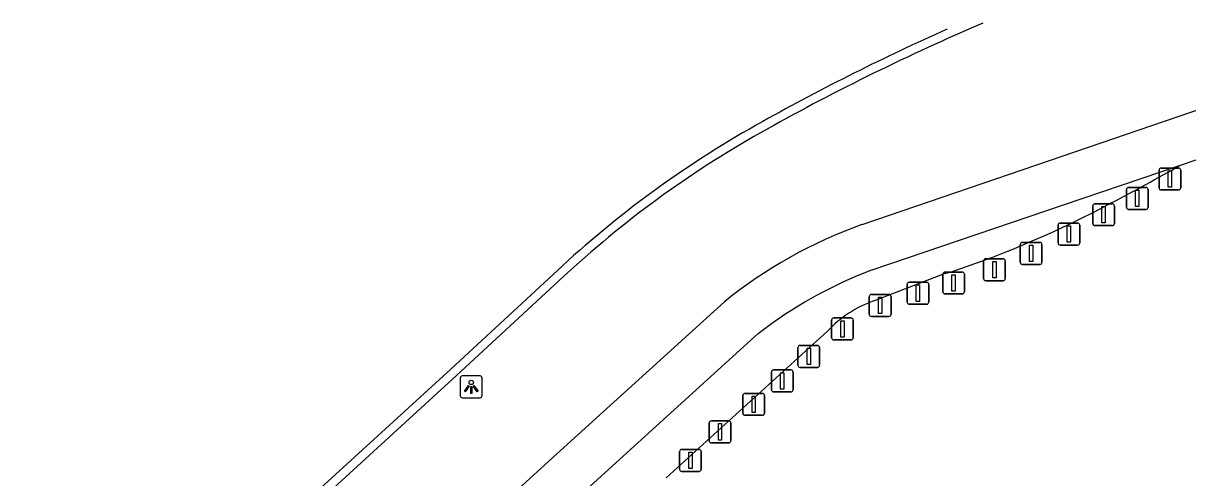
# Model space of a CAD drawing. Extents: x 158352 to 159489, y 383828 to 384597.
# Drawn here: x 158353.3 to 158406.4, y 384240.7 to 384261.4 of the extents above; entities that cross this region are included whole.
import ezdxf

# ---------------------------------------------------------------- set-up
doc = ezdxf.new("R2010")
doc.units = 0
for name, color, linetype in [('IMGEO_Afsluitpaal', 7, 'Continuous'), ('IMGEO_Groenvoorziening', 7, 'Continuous'), ('IMGEO_Lichtpunt', 7, 'Continuous'), ('IMGEO_Rijbaan_lokaal_gesloten', 7, 'Continuous'), ('IMGEO_Rijbaan_lokaal_halfverhard', 7, 'Continuous'), ('IMGEO_Voetpad_open', 7, 'Continuous')]:
    doc.layers.add(name, color=color, linetype=linetype)

msp = doc.modelspace()

# ---------------------------------------------------------------- linework, layer by layer
at = {"layer": 'IMGEO_Afsluitpaal'}
for p, q in [((158405.049, 384253.917), (158405.049, 384254.717)), ((158405.049, 384254.717), (158405.049, 384253.917)), ((158405.149, 384254.817), (158405.939, 384254.817)), ((158405.939, 384254.817), (158405.149, 384254.817)), ((158406.039, 384254.717), (158406.039, 384253.917)), ((158406.039, 384253.917), (158406.039, 384254.717)), ((158403.561, 384253.033), (158403.561, 384253.833)), ((158403.561, 384253.833), (158403.561, 384253.033)), ((158403.661, 384253.933), (158404.451, 384253.933)), ((158404.451, 384253.933), (158403.661, 384253.933)), ((158404.551, 384253.833), (158404.551, 384253.033)), ((158404.551, 384253.033), (158404.551, 384253.833)), ((158405.939, 384253.817), (158405.149, 384253.817)), ((158405.149, 384253.817), (158405.939, 384253.817)), ((158402.026, 384252.289), (158402.026, 384253.089)), ((158402.026, 384253.089), (158402.026, 384252.289)), ((158402.126, 384253.189), (158402.916, 384253.189)), ((158402.916, 384253.189), (158402.126, 384253.189)), ((158403.016, 384253.089), (158403.016, 384252.289)), ((158403.016, 384252.289), (158403.016, 384253.089)), ((158404.451, 384252.933), (158403.661, 384252.933)), ((158403.661, 384252.933), (158404.451, 384252.933)), ((158400.444, 384251.405), (158400.444, 384252.205)), ((158400.444, 384252.205), (158400.444, 384251.405)), ((158400.544, 384252.305), (158401.334, 384252.305)), ((158401.334, 384252.305), (158400.544, 384252.305)), ((158401.434, 384252.205), (158401.434, 384251.405)), ((158401.434, 384251.405), (158401.434, 384252.205)), ((158402.916, 384252.189), (158402.126, 384252.189)), ((158402.126, 384252.189), (158402.916, 384252.189)), ((158398.823, 384251.422), (158399.613, 384251.422)), ((158399.613, 384251.422), (158398.823, 384251.422)), ((158398.723, 384250.522), (158398.723, 384251.322)), ((158398.723, 384251.322), (158398.723, 384250.522)), ((158399.713, 384251.322), (158399.713, 384250.522)), ((158399.713, 384250.522), (158399.713, 384251.322)), ((158401.334, 384251.305), (158400.544, 384251.305)), ((158400.544, 384251.305), (158401.334, 384251.305)), ((158397.049, 384249.777), (158397.049, 384250.577)), ((158397.049, 384250.577), (158397.049, 384249.777)), ((158397.149, 384250.677), (158397.939, 384250.677)), ((158397.939, 384250.677), (158397.149, 384250.677)), ((158398.039, 384250.577), (158398.039, 384249.777)), ((158398.039, 384249.777), (158398.039, 384250.577)), ((158399.613, 384250.422), (158398.823, 384250.422)), ((158398.823, 384250.422), (158399.613, 384250.422)), ((158395.188, 384249.173), (158395.188, 384249.973)), ((158395.188, 384249.973), (158395.188, 384249.173)), ((158395.288, 384250.073), (158396.078, 384250.073)), ((158396.078, 384250.073), (158395.288, 384250.073)), ((158396.178, 384249.973), (158396.178, 384249.173)), ((158396.178, 384249.173), (158396.178, 384249.973)), ((158393.56, 384248.707), (158393.56, 384249.507)), ((158393.56, 384249.507), (158393.56, 384248.707)), ((158393.66, 384249.607), (158394.45, 384249.607)), ((158394.45, 384249.607), (158393.66, 384249.607)), ((158394.55, 384249.507), (158394.55, 384248.707)), ((158394.55, 384248.707), (158394.55, 384249.507)), ((158397.939, 384249.677), (158397.149, 384249.677)), ((158397.149, 384249.677), (158397.939, 384249.677)), ((158391.839, 384248.149), (158391.839, 384248.949)), ((158391.839, 384248.949), (158391.839, 384248.149)), ((158391.939, 384249.049), (158392.729, 384249.049)), ((158392.729, 384249.049), (158391.939, 384249.049)), ((158392.829, 384248.949), (158392.829, 384248.149)), ((158392.829, 384248.149), (158392.829, 384248.949)), ((158396.078, 384249.073), (158395.288, 384249.073)), ((158395.288, 384249.073), (158396.078, 384249.073)), ((158394.45, 384248.607), (158393.66, 384248.607)), ((158393.66, 384248.607), (158394.45, 384248.607)), ((158390.118, 384247.079), (158390.118, 384247.879)), ((158390.118, 384247.879), (158390.118, 384247.079)), ((158390.218, 384247.979), (158391.008, 384247.979)), ((158391.008, 384247.979), (158390.218, 384247.979)), ((158391.108, 384247.879), (158391.108, 384247.079)), ((158391.108, 384247.079), (158391.108, 384247.879)), ((158392.729, 384248.049), (158391.939, 384248.049)), ((158391.939, 384248.049), (158392.729, 384248.049)), ((158388.583, 384245.823), (158388.583, 384246.623)), ((158388.583, 384246.623), (158388.583, 384245.823)), ((158388.683, 384246.723), (158389.473, 384246.723)), ((158389.473, 384246.723), (158388.683, 384246.723)), ((158389.573, 384246.623), (158389.573, 384245.823)), ((158389.573, 384245.823), (158389.573, 384246.623)), ((158391.008, 384246.979), (158390.218, 384246.979)), ((158390.218, 384246.979), (158391.008, 384246.979)), ((158387.373, 384244.707), (158387.373, 384245.507)), ((158387.373, 384245.507), (158387.373, 384244.707)), ((158387.473, 384245.607), (158388.263, 384245.607)), ((158388.263, 384245.607), (158387.473, 384245.607)), ((158388.363, 384245.507), (158388.363, 384244.707)), ((158388.363, 384244.707), (158388.363, 384245.507)), ((158389.473, 384245.723), (158388.683, 384245.723)), ((158388.683, 384245.723), (158389.473, 384245.723)), ((158386.171, 384244.537), (158386.961, 384244.537)), ((158386.961, 384244.537), (158386.171, 384244.537)), ((158388.263, 384244.607), (158387.473, 384244.607)), ((158387.473, 384244.607), (158388.263, 384244.607)), ((158386.071, 384243.637), (158386.071, 384244.437)), ((158386.071, 384244.437), (158386.071, 384243.637)), ((158387.061, 384244.437), (158387.061, 384243.637)), ((158387.061, 384243.637), (158387.061, 384244.437)), ((158386.961, 384243.537), (158386.171, 384243.537)), ((158386.171, 384243.537), (158386.961, 384243.537)), ((158384.536, 384242.381), (158384.536, 384243.181)), ((158384.536, 384243.181), (158384.536, 384242.381)), ((158384.636, 384243.281), (158385.426, 384243.281)), ((158385.426, 384243.281), (158384.636, 384243.281)), ((158385.526, 384243.181), (158385.526, 384242.381)), ((158385.526, 384242.381), (158385.526, 384243.181)), ((158383.187, 384241.079), (158383.187, 384241.879)), ((158383.187, 384241.879), (158383.187, 384241.079)), ((158383.287, 384241.979), (158384.077, 384241.979)), ((158384.077, 384241.979), (158383.287, 384241.979)), ((158384.177, 384241.879), (158384.177, 384241.079)), ((158384.177, 384241.079), (158384.177, 384241.879)), ((158385.426, 384242.281), (158384.636, 384242.281)), ((158384.636, 384242.281), (158385.426, 384242.281)), ((158384.077, 384240.979), (158383.287, 384240.979)), ((158383.287, 384240.979), (158384.077, 384240.979))]:
    msp.add_line(p, q, dxfattribs=at)
for points in [[(158405.469, 384254.692), (158405.619, 384254.692), (158405.619, 384253.942), (158405.469, 384253.942), (158405.469, 384254.692)], [(158403.981, 384253.808), (158404.131, 384253.808), (158404.131, 384253.058), (158403.981, 384253.058), (158403.981, 384253.808)], [(158402.446, 384253.064), (158402.596, 384253.064), (158402.596, 384252.314), (158402.446, 384252.314), (158402.446, 384253.064)], [(158400.864, 384252.18), (158401.014, 384252.18), (158401.014, 384251.43), (158400.864, 384251.43), (158400.864, 384252.18)], [(158399.143, 384251.297), (158399.293, 384251.297), (158399.293, 384250.547), (158399.143, 384250.547), (158399.143, 384251.297)], [(158397.469, 384250.552), (158397.619, 384250.552), (158397.619, 384249.802), (158397.469, 384249.802), (158397.469, 384250.552)], [(158395.608, 384249.948), (158395.758, 384249.948), (158395.758, 384249.198), (158395.608, 384249.198), (158395.608, 384249.948)], [(158393.98, 384249.482), (158394.13, 384249.482), (158394.13, 384248.732), (158393.98, 384248.732), (158393.98, 384249.482)], [(158392.259, 384248.924), (158392.409, 384248.924), (158392.409, 384248.174), (158392.259, 384248.174), (158392.259, 384248.924)], [(158390.538, 384247.854), (158390.688, 384247.854), (158390.688, 384247.104), (158390.538, 384247.104), (158390.538, 384247.854)], [(158389.003, 384246.598), (158389.153, 384246.598), (158389.153, 384245.848), (158389.003, 384245.848), (158389.003, 384246.598)], [(158387.793, 384245.482), (158387.943, 384245.482), (158387.943, 384244.732), (158387.793, 384244.732), (158387.793, 384245.482)], [(158386.491, 384244.412), (158386.641, 384244.412), (158386.641, 384243.662), (158386.491, 384243.662), (158386.491, 384244.412)], [(158384.956, 384243.156), (158385.106, 384243.156), (158385.106, 384242.406), (158384.956, 384242.406), (158384.956, 384243.156)], [(158383.607, 384241.854), (158383.757, 384241.854), (158383.757, 384241.104), (158383.607, 384241.104), (158383.607, 384241.854)]]:
    msp.add_lwpolyline(points, dxfattribs=at)
for centre, start, end in [((158405.149, 384254.717), 90, 180), ((158405.149, 384254.717), 90, 180), ((158405.939, 384254.717), 0, 90), ((158405.939, 384254.717), 360, 90), ((158403.661, 384253.833), 90, 180), ((158403.661, 384253.833), 90, 180), ((158404.451, 384253.833), 0, 90), ((158404.451, 384253.833), 360, 90), ((158405.149, 384253.917), 180, 270), ((158405.149, 384253.917), 180, 270), ((158405.939, 384253.917), 270, 0), ((158405.939, 384253.917), 270, 0), ((158402.126, 384253.089), 90, 180), ((158402.126, 384253.089), 90, 180), ((158402.916, 384253.089), 0, 90), ((158402.916, 384253.089), 360, 90), ((158403.661, 384253.033), 180, 270), ((158403.661, 384253.033), 180, 270), ((158404.451, 384253.033), 270, 0), ((158404.451, 384253.033), 270, 0), ((158400.544, 384252.205), 90, 180), ((158400.544, 384252.205), 90, 180), ((158401.334, 384252.205), 0, 90), ((158401.334, 384252.205), 360, 90), ((158402.126, 384252.289), 180, 270), ((158402.126, 384252.289), 180, 270), ((158402.916, 384252.289), 270, 0), ((158402.916, 384252.289), 270, 0), ((158398.823, 384251.322), 90, 180), ((158398.823, 384251.322), 90, 180), ((158399.613, 384251.322), 0, 90), ((158399.613, 384251.322), 360, 90), ((158400.544, 384251.405), 180, 270), ((158400.544, 384251.405), 180, 270), ((158401.334, 384251.405), 270, 0), ((158401.334, 384251.405), 270, 0), ((158397.149, 384250.577), 90, 180), ((158397.149, 384250.577), 90, 180), ((158397.939, 384250.577), 0, 90), ((158397.939, 384250.577), 360, 90), ((158398.823, 384250.522), 180, 270), ((158398.823, 384250.522), 180, 270), ((158399.613, 384250.522), 270, 0), ((158399.613, 384250.522), 270, 0), ((158395.288, 384249.973), 90, 180), ((158395.288, 384249.973), 90, 180), ((158396.078, 384249.973), 0, 90), ((158396.078, 384249.973), 360, 90), ((158397.149, 384249.777), 180, 270), ((158397.149, 384249.777), 180, 270), ((158397.939, 384249.777), 270, 0), ((158397.939, 384249.777), 270, 0), ((158393.66, 384249.507), 90, 180), ((158393.66, 384249.507), 90, 180), ((158394.45, 384249.507), 0, 90), ((158394.45, 384249.507), 360, 90), ((158391.939, 384248.949), 90, 180), ((158391.939, 384248.949), 90, 180), ((158392.729, 384248.949), 0, 90), ((158392.729, 384248.949), 360, 90), ((158393.66, 384248.707), 180, 270), ((158393.66, 384248.707), 180, 270), ((158394.45, 384248.707), 270, 0), ((158394.45, 384248.707), 270, 0), ((158395.288, 384249.173), 180, 270), ((158395.288, 384249.173), 180, 270), ((158396.078, 384249.173), 270, 0), ((158396.078, 384249.173), 270, 0), ((158390.218, 384247.879), 90, 180), ((158390.218, 384247.879), 90, 180), ((158391.008, 384247.879), 0, 90), ((158391.008, 384247.879), 360, 90), ((158391.939, 384248.149), 180, 270), ((158391.939, 384248.149), 180, 270), ((158392.729, 384248.149), 270, 0), ((158392.729, 384248.149), 270, 0), ((158388.683, 384246.623), 90, 180), ((158388.683, 384246.623), 90, 180), ((158389.473, 384246.623), 0, 90), ((158389.473, 384246.623), 360, 90), ((158390.218, 384247.079), 180, 270), ((158390.218, 384247.079), 180, 270), ((158391.008, 384247.079), 270, 0), ((158391.008, 384247.079), 270, 0), ((158387.473, 384245.507), 90, 180), ((158387.473, 384245.507), 90, 180), ((158388.263, 384245.507), 0, 90), ((158388.263, 384245.507), 360, 90), ((158388.683, 384245.823), 180, 270), ((158388.683, 384245.823), 180, 270), ((158389.473, 384245.823), 270, 0), ((158389.473, 384245.823), 270, 0), ((158386.171, 384244.437), 90, 180), ((158386.171, 384244.437), 90, 180), ((158386.961, 384244.437), 0, 90), ((158386.961, 384244.437), 360, 90), ((158387.473, 384244.707), 180, 270), ((158387.473, 384244.707), 180, 270), ((158388.263, 384244.707), 270, 0), ((158388.263, 384244.707), 270, 0), ((158386.171, 384243.637), 180, 270), ((158386.171, 384243.637), 180, 270), ((158386.961, 384243.637), 270, 0), ((158386.961, 384243.637), 270, 0), ((158384.636, 384243.181), 90, 180), ((158384.636, 384243.181), 90, 180), ((158385.426, 384243.181), 0, 90), ((158385.426, 384243.181), 360, 90), ((158384.636, 384242.381), 180, 270), ((158384.636, 384242.381), 180, 270), ((158385.426, 384242.381), 270, 0), ((158385.426, 384242.381), 270, 0), ((158383.287, 384241.879), 90, 180), ((158383.287, 384241.879), 90, 180), ((158384.077, 384241.879), 0, 90), ((158384.077, 384241.879), 360, 90), ((158383.287, 384241.079), 180, 270), ((158383.287, 384241.079), 180, 270), ((158384.077, 384241.079), 270, 0), ((158384.077, 384241.079), 270, 0)]:
    msp.add_arc(centre, 0.1, start, end, dxfattribs=at)
at = {"layer": 'IMGEO_Groenvoorziening'}
for points in [[(158392.049, 384248.761), (158395.275, 384250), (158395.538, 384250.073)], [(158382.576, 384240.687), (158389.929, 384247.372)]]:
    msp.add_lwpolyline(points, dxfattribs=at)
for centre, radius, start, end in [((158362.769, 384330.174), 86.772, 297.52604, 299.89852), ((158380.977, 384294.055), 46.329, 288.3182, 298.2015), ((158393.928, 384243.581), 5.511, 109.9372, 136.5276)]:
    msp.add_arc(centre, radius, start, end, dxfattribs=at)
at = {"layer": 'IMGEO_Lichtpunt'}
for p, q in [((158373.186, 384245.237), (158373.186, 384244.43)), ((158373.186, 384245.237), (158373.186, 384244.43)), ((158374.088, 384245.332), (158373.28, 384245.332)), ((158374.088, 384245.332), (158373.28, 384245.332)), ((158374.182, 384244.43), (158374.182, 384245.237)), ((158374.182, 384244.43), (158374.182, 384245.237)), ((158373.28, 384244.336), (158374.088, 384244.336)), ((158373.28, 384244.336), (158374.088, 384244.336))]:
    msp.add_line(p, q, dxfattribs=at)
for points in [[(158373.56, 384244.901), (158373.599, 384244.873), (158373.411, 384244.611), (158373.373, 384244.638), (158373.56, 384244.901)], [(158373.662, 384244.853), (158373.709, 384244.853), (158373.709, 384244.531), (158373.662, 384244.531), (158373.662, 384244.853)], [(158373.772, 384244.873), (158373.81, 384244.9), (158373.997, 384244.638), (158373.958, 384244.61), (158373.772, 384244.873)]]:
    msp.add_lwpolyline(points, dxfattribs=at)
msp.add_circle((158373.685, 384245.035), 0.0994, dxfattribs=at)
for centre, start, end in [((158373.28, 384245.237), 90, 180), ((158373.28, 384245.237), 90, 180), ((158374.088, 384245.237), 0, 90), ((158374.088, 384245.237), 0, 90), ((158373.28, 384244.43), 180, 270), ((158373.28, 384244.43), 180, 270), ((158374.088, 384244.43), 270, 0), ((158374.088, 384244.43), 270, 360)]:
    msp.add_arc(centre, 0.0946, start, end, dxfattribs=at)
at = {"layer": 'IMGEO_Rijbaan_lokaal_gesloten'}
msp.add_lwpolyline([(158353.261, 384227.848), (158367.336, 384240.689), (158372.75, 384245.64), (158377.829, 384250.346)], dxfattribs=at)
for centre, radius, start, end in [((158437.68, 384166.14), 103.998, 113.99406, 119.17407), ((158410.346, 384214.881), 48.116, 119.0462, 132.5167)]:
    msp.add_arc(centre, radius, start, end, dxfattribs=at)
at = {"layer": 'IMGEO_Rijbaan_lokaal_halfverhard'}
msp.add_lwpolyline([(158353.595, 384227.611), (158367.606, 384240.394), (158373.021, 384245.346), (158378.099, 384250.051)], dxfattribs=at)
for centre, radius, start, end in [((158437.643, 384166.206), 103.522, 113.10944, 119.17476), ((158410.382, 384214.829), 47.779, 119.0541, 132.5068)]:
    msp.add_arc(centre, radius, start, end, dxfattribs=at)
at = {"layer": 'IMGEO_Voetpad_open'}
for points in [[(158413.505, 384259.749), (158400.043, 384255.15), (158391.491, 384252.234)], [(158406.022, 384254.951), (158412.807, 384257.26), (158416.201, 384252.949)], [(158391.976, 384250.174), (158400.692, 384253.138), (158406.022, 384254.951)], [(158385.232, 384248.715), (158377.907, 384242.061), (158368.912, 384233.853)], [(158360.127, 384222.99), (158372.066, 384233.859), (158379.279, 384240.46), (158386.776, 384247.262)]]:
    msp.add_lwpolyline(points, dxfattribs=at)
for centre, radius, start, end in [((158398.653, 384232.17), 21.304, 109.644, 129.048), ((158399.294, 384231.007), 20.516, 110.8972, 127.6005)]:
    msp.add_arc(centre, radius, start, end, dxfattribs=at)

doc.saveas('drawing.dxf')
